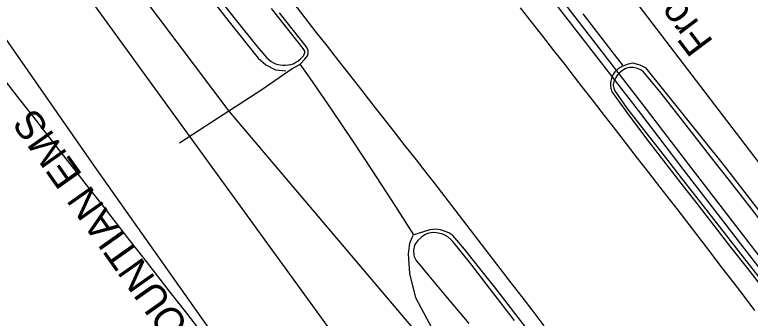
# Model space of a CAD drawing. Extents: x 472260 to 482161, y 489063 to 507124.
# Drawn here: x 474009.6 to 474111.5, y 505676.6 to 505718.6 of the extents above; entities that cross this region are included whole.
import ezdxf

# ---------------------------------------------------------------- set-up
doc = ezdxf.new("R2010")
doc.units = 0
for name, color, linetype in [('Exist Structure Minor Drop Inlet Cogo Elevation', 7, 'Continuous'), ('Exist Structure Minor Pipes CMP 66 Inch Cogo Point CELL', 7, 'Continuous'), ('Exist Utilities Water Meter CELL', 7, 'Continuous'), ('Prop Drainage Structure Box Number Symbol CELL', 7, 'Continuous'), ('Prop Drainage Structure Catch Basin Convert From Junction Box Label', 7, 'Continuous'), ('Prop Drainage Structure Catch Basin Grate 840 03E CELL', 7, 'Continuous'), ('Prop Drainage Structure Drop Inlet Grate 2 Narrow Slots and Sag Grates 840 24 CELL', 7, 'Continuous'), ('Prop Drainage Structure Pipe CSP 54in Label', 7, 'Continuous'), ('Prop Drainage Structure Pipe CSP 60in Label', 7, 'Continuous'), ('Prop Drainage Structure Pipe RCP 18in Class III', 7, 'Continuous'), ('Prop Drainage Structure Pipe Stub Out CELL', 7, 'Continuous'), ('Prop Drainage Structure Pipe Welded Steel 42in Label', 7, 'Continuous'), ('Prop Earthen Structure Ditch Flow Line', 7, 'Continuous')]:
    doc.layers.add(name, color=color, linetype=linetype)

msp = doc.modelspace()

# ---------------------------------------------------------------- linework, layer by layer
at = {"layer": 'Exist Structure Minor Drop Inlet Cogo Elevation'}
for radius, end in [(9094.05, 38.70549), (9194.05, 38.079327)]:
    msp.add_arc((466857.69, 500090.63), radius, 37.455153, end, dxfattribs=at)
at = {"layer": 'Exist Structure Minor Pipes CMP 66 Inch Cogo Point CELL'}
msp.add_lwpolyline([(474278.58, 505374.8), (474242.99, 505435.07), (474225.31, 505460.98), (474207.4, 505482.48), (474179.47, 505519.77), (474165.39, 505540.76), (474155.52, 505555.18), (474150.72, 505562.5), (474129.42, 505592.08), (474109.73, 505619.28), (474092.34, 505642.57), (474066.77, 505672.84), (474039.3, 505705.23), (474024.73, 505724.57), (473994.86, 505762.88), (473960.5, 505802.78), (473941.72, 505822.58), (473927.58, 505838.59), (473921.44, 505846.02), (473887.79, 505882.78)], dxfattribs=at)
at = {"layer": 'Exist Utilities Water Meter CELL'}
msp.add_lwpolyline([(474501.91, 504874.63), (474486.82, 505012.65), (474381.37, 505310.5), (474319.34, 505287.05), (474214.67, 505460.4), (474099.38, 505611.49), (473990.81, 505760.98)], dxfattribs=at)
at = {"layer": 'Prop Drainage Structure Box Number Symbol CELL'}
for points in [[(474036.84, 505722.18), (474040.14, 505717.98), (474043.13, 505714.23), (474044.52, 505712.61), (474044.81, 505712.35), (474045.11, 505712.13), (474045.41, 505711.95), (474045.71, 505711.81), (474046.02, 505711.7), (474046.36, 505711.64), (474046.73, 505711.61), (474047.11, 505711.62), (474047.49, 505711.65), (474047.83, 505711.72), (474048.13, 505711.81), (474048.39, 505711.92), (474048.82, 505712.19), (474049.18, 505712.47), (474049.33, 505712.62), (474049.46, 505712.77), (474049.57, 505712.92), (474049.66, 505713.07), (474049.73, 505713.22), (474049.77, 505713.35), (474049.78, 505713.46), (474049.76, 505713.56), (474049.71, 505713.66), (474049.54, 505713.93), (474046.91, 505717.26), (474045.14, 505719.48)], [(474112.79, 505690.24), (474110.68, 505692.93), (474108.57, 505695.63), (474106.46, 505698.32), (474104.36, 505701.02), (474102.26, 505703.72), (474098.95, 505707.95), (474096.86, 505710.47), (474096.65, 505710.67), (474096.48, 505710.81), (474096.33, 505710.91), (474096.15, 505711.01), (474095.72, 505711.19), (474095.48, 505711.26), (474095.24, 505711.3), (474095, 505711.31), (474094.77, 505711.29), (474094.54, 505711.24), (474094.32, 505711.18), (474094.11, 505711.09), (474093.92, 505710.98), (474093.57, 505710.73), (474093.27, 505710.46), (474093.12, 505710.31), (474092.99, 505710.13), (474092.74, 505709.72), (474092.63, 505709.5), (474092.55, 505709.3), (474092.51, 505709.11), (474092.49, 505708.94), (474092.49, 505708.78), (474092.52, 505708.61), (474092.55, 505708.44), (474092.6, 505708.27), (474092.71, 505708.04), (474094.37, 505705.68), (474097.31, 505701.88), (474099.53, 505699.04), (474102.03, 505695.85), (474104.58, 505692.58), (474107.18, 505689.25), (474109.84, 505685.85), (474112.62, 505682.27)], [(474078.8, 505676.25), (474075.34, 505680.75), (474072.75, 505684.1), (474070.28, 505687.2), (474070, 505687.49), (474069.58, 505687.83), (474069.17, 505688.09), (474068.95, 505688.19), (474068.68, 505688.28), (474067.99, 505688.41), (474067.61, 505688.44), (474067.26, 505688.42), (474066.94, 505688.36), (474066.65, 505688.26), (474066.37, 505688.12), (474066.11, 505687.96), (474065.87, 505687.77), (474065.43, 505687.35), (474065.26, 505687.15), (474065.12, 505686.97), (474065.02, 505686.8), (474064.95, 505686.63), (474064.89, 505686.44), (474064.86, 505686.23), (474064.84, 505685.99), (474064.83, 505685.75), (474064.85, 505685.52), (474064.88, 505685.32), (474064.93, 505685.13), (474065, 505684.95), (474065.08, 505684.77), (474065.19, 505684.59), (474066.92, 505682.47), (474069.27, 505679.68), (474072.48, 505675.84)]]:
    msp.add_lwpolyline(points, dxfattribs=at)
at = {"layer": 'Prop Drainage Structure Catch Basin Convert From Junction Box Label'}
for p, q in [((474097.1, 505705.53), (474069.66, 505740.97)), ((474096.31, 505704.92), (474068.87, 505740.36))]:
    msp.add_line(p, q, dxfattribs=at)
for points in [[(474119.31, 505676.67), (474117.37, 505679.17), (474102.95, 505697.84), (474097.1, 505705.53)], [(474120.5, 505673.56), (474116.58, 505678.56), (474102.16, 505697.23), (474096.31, 505704.92)]]:
    msp.add_lwpolyline(points, dxfattribs=at)
at = {"layer": 'Prop Drainage Structure Catch Basin Grate 840 03E CELL'}
msp.add_lwpolyline([(474104.26, 505618.57), (474100.35, 505625.7), (474093.21, 505627.45), (474080.59, 505621.47), (474071.24, 505625.51), (474050.99, 505654.73), (474020.64, 505697.62), (473994.74, 505734.84), (473967.01, 505772.61), (473952.41, 505796.59), (473926.75, 505824.9)], dxfattribs=at)
at = {"layer": 'Prop Drainage Structure Drop Inlet Grate 2 Narrow Slots and Sag Grates 840 24 CELL'}
for points in [[(474048.23, 505720.13), (474049.77, 505718.17), (474051.31, 505716.2), (474052.85, 505714.23), (474054.39, 505712.26), (474055.94, 505710.29), (474057.48, 505708.33), (474059.02, 505706.36), (474060.56, 505704.39), (474062.1, 505702.42), (474063.64, 505700.45), (474065.18, 505698.49), (474066.72, 505696.52), (474067.63, 505695.36), (474069.16, 505693.38), (474070.68, 505691.4), (474072.21, 505689.42), (474073.73, 505687.44), (474075.26, 505685.46), (474076.78, 505683.48), (474078.3, 505681.5), (474079.83, 505679.52), (474081.35, 505677.54), (474082.88, 505675.55)], [(474112.11, 505677.64), (474110.59, 505679.63), (474109.07, 505681.61), (474107.54, 505683.59), (474106.02, 505685.57), (474104.5, 505687.56), (474102.98, 505689.54), (474101.46, 505691.52), (474100.46, 505692.82), (474098.93, 505694.79), (474097.4, 505696.76), (474095.86, 505698.74), (474094.33, 505700.71), (474092.8, 505702.69), (474091.26, 505704.66), (474089.73, 505706.63), (474088.19, 505708.61), (474086.66, 505710.58), (474085.8, 505711.69), (474084.26, 505713.66), (474082.72, 505715.62), (474081.18, 505717.59), (474079.64, 505719.56)]]:
    msp.add_lwpolyline(points, dxfattribs=at)
at = {"layer": 'Prop Drainage Structure Pipe CSP 60in Label'}
msp.add_lwpolyline([(474392.1, 505245.46), (474380.86, 505276.18), (474354.94, 505340.11), (474327.71, 505395.86), (474296.04, 505455.14), (474273.37, 505478.89), (474253.65, 505500.46), (474222.08, 505550.73), (474187.17, 505599.98), (474145.38, 505654.12), (474117.51, 505691.82), (474095.45, 505720.67), (474052.39, 505777.8), (474029.11, 505806.95), (473993.12, 505857.26), (473950.19, 505912.29)], dxfattribs=at)
at = {"layer": 'Prop Drainage Structure Pipe RCP 18in Class III'}
for points in [[(474014.51, 505758.85), (474013.4, 505759.5), (474012.35, 505759.68), (474010.66, 505759.03), (474010.01, 505758.31), (474009.52, 505757.51), (474009.44, 505756.42), (474009.86, 505755.18), (474015.85, 505747.27), (474030.57, 505728.76), (474039.3, 505717.6), (474043.29, 505712.6), (474044.37, 505711.65), (474045.72, 505710.99), (474047.14, 505710.82)], [(474146.25, 505648.25), (474140.76, 505655.46), (474119.23, 505683), (474107.74, 505697.85), (474107.74, 505697.85), (474097.02, 505711.2), (474096.21, 505711.62), (474095.17, 505711.89), (474094.56, 505711.77), (474093.79, 505711.47)]]:
    msp.add_lwpolyline(points, dxfattribs=at)
at = {"layer": 'Prop Drainage Structure Pipe Stub Out CELL'}
for points in [[(474082.15, 505673.05), (474078.86, 505677.29), (474076.21, 505680.69), (474074.19, 505683.25), (474071.86, 505686.16), (474070.25, 505688.01), (474070, 505688.2), (474069.71, 505688.38), (474069.36, 505688.54), (474068.98, 505688.68), (474068.57, 505688.8), (474068.19, 505688.87), (474067.84, 505688.89), (474067.5, 505688.88), (474067.09, 505688.8), (474064.86, 505688.13), (474062.36, 505692.05), (474059.11, 505697.08), (474056.52, 505700.98), (474053.46, 505705.54), (474050.51, 505709.8), (474049.11, 505711.76), (474049.77, 505712.46), (474050.12, 505712.91), (474050.25, 505713.23), (474050.24, 505713.57), (474050.19, 505713.76), (474050.09, 505713.98), (474049.95, 505714.22), (474046.24, 505718.88)], [(474088.26, 505718.74), (474089.96, 505716.52), (474092.28, 505713.5), (474093.76, 505711.63), (474093.63, 505711.4), (474093.44, 505711.31), (474093.16, 505711.1), (474092.71, 505710.68), (474092.51, 505710.41), (474092.41, 505710.23), (474092.25, 505709.79), (474092.15, 505709.4), (474092.11, 505709.07), (474092.11, 505708.74), (474092.15, 505708.4), (474092.19, 505708.23), (474092.25, 505708.06), (474092.33, 505707.88), (474094.71, 505704.57), (474097.56, 505700.82), (474099.46, 505698.35), (474101.67, 505695.5), (474104.04, 505692.45), (474106.39, 505689.43), (474108.73, 505686.43), (474111.05, 505683.45), (474113.45, 505680.39)]]:
    msp.add_lwpolyline(points, dxfattribs=at)
at = {"layer": 'Prop Earthen Structure Ditch Flow Line'}
for points in [[(474049.08, 505711.69), (474048.03, 505711.11), (474043.83, 505708.18), (474036.87, 505703.72), (474032.43, 505700.8)], [(474125.02, 505613.8), (474123.59, 505612.99), (474123.59, 505612.99), (474121.14, 505612.69), (474117.47, 505611.67), (474114.56, 505610.87), (474112.21, 505610.96), (474109.19, 505611.86), (474106.68, 505613.03), (474103.52, 505615.31), (474096.18, 505628.35), (474084.47, 505647.68), (474067.79, 505674.48), (474065.12, 505679.41), (474064.33, 505682.77), (474064.11, 505685.49), (474064.33, 505686.99), (474064.78, 505688.06)]]:
    msp.add_lwpolyline(points, dxfattribs=at)

# ---------------------------------------------------------------- texts
at = {"layer": 'Prop Drainage Structure Pipe CSP 54in Label'}
msp.add_text('BLUE RIDGE MOUNTIAN EMS', height=4, rotation=125.2817, dxfattribs=at).set_placement((474055.96, 505644.25))
at = {"layer": 'Prop Drainage Structure Pipe Welded Steel 42in Label'}
msp.add_text('Frontier Communications', height=4, rotation=127.0033, dxfattribs=at).set_placement((474106.44, 505714.86))

doc.saveas('drawing.dxf')
